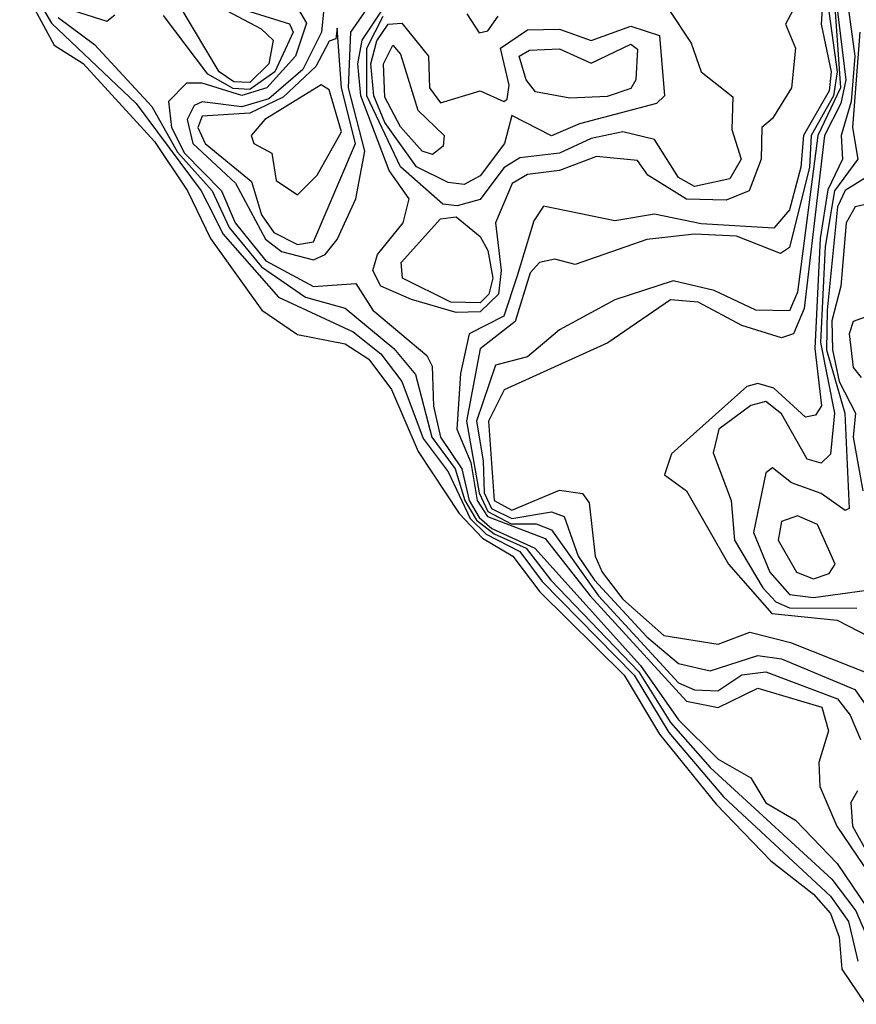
# Model space of a CAD drawing. Extents: x 2889633 to 3052318, y 540750 to 918690.
# Tile 573 of 656: x 2992625 to 2993679, y 821771 to 823011. Entities that reach past the tile are written whole.
import ezdxf

# ---------------------------------------------------------------- set-up
doc = ezdxf.new("R2010")
doc.units = 0

msp = doc.modelspace()

# ---------------------------------------------------------------- linework, layer by layer
at = {"layer": '0CON02XD'}
for points in [[(2993632.9, 823175), (2993654.2, 823135), (2993677.2, 822965), (2993672.4, 822907.6), (2993660, 822865), (2993661.5, 822835), (2993643.4, 822796.6), (2993633.5, 822735), (2993626.7, 822596.7), (2993635.4, 822524.6), (2993627.5, 822512.5), (2993615, 822510), (2993575, 822546.7), (2993555, 822552.5), (2993541.1, 822548.9), (2993446.1, 822463.9), (2993437.5, 822437.5), (2993465, 822417.5), (2993518.1, 822325), (2993572.8, 822262.8), (2993655, 822254.5), (2993733.9, 822213.9)], [(2992915, 822931.7), (2992895, 822932.5), (2992876.2, 822945), (2992827.3, 823027.3), (2992798, 823055), (2992802, 823115), (2992814.3, 823135.7), (2992826.7, 823135), (2992844, 823115), (2992870.4, 823030.4), (2992929.2, 822999.2), (2992944.3, 822985), (2992938.8, 822955), (2992915, 822931.7)], [(2993630.2, 823125), (2993654.8, 822945), (2993650.4, 822915), (2993622, 822865), (2993620.3, 822825), (2993595, 822723.8), (2993583.6, 822716.4), (2993528.2, 822738.2), (2993475, 822740.8), (2993415, 822734), (2993325, 822702.5), (2993299.2, 822709.2), (2993280, 822705), (2993268.3, 822691.7), (2993249.3, 822630.7), (2993205, 822596.2), (2993187.8, 822505), (2993203.8, 822415), (2993215, 822391.2), (2993244.2, 822375.8), (2993275.9, 822375.9), (2993295, 822368.1), (2993354.2, 822285), (2993455, 822175.6), (2993475, 822166.7), (2993504.5, 822165.5), (2993535, 822185.5), (2993565, 822189.5), (2993655.4, 822155.4), (2993671.4, 822135), (2993684.2, 822104.2)], [(2993641.5, 823135), (2993665.8, 822935), (2993659.7, 822905), (2993639.1, 822865), (2993613.2, 822646.8), (2993600, 822615)], [(2992625, 823074.6), (2992665, 823006.4), (2992771.8, 822905), (2992853.8, 822795), (2992869.1, 822765), (2992880.9, 822740.9), (2992951.2, 822661.2), (2993045, 822617.5), (2993080.1, 822590.1), (2993106.5, 822555), (2993133.4, 822483.4), (2993165, 822441.1), (2993192.5, 822382.5), (2993212.7, 822362.7), (2993255, 822341.1), (2993283.1, 822303.1), (2993399.2, 822185), (2993442.8, 822112.8), (2993511.9, 822031.9), (2993646.7, 821906.7), (2993669.2, 821875), (2993681.1, 821825)], [(2992625, 823058.8), (2992668.5, 822978.5), (2992705, 822955.5), (2992795, 822857.5), (2992836.5, 822795), (2992865.6, 822735), (2992930, 822645), (2992975, 822614.4), (2993035, 822602.5), (2993065, 822583.1), (2993093.3, 822545), (2993126.9, 822466.9), (2993178.8, 822388.8), (2993207.9, 822357.9), (2993246.2, 822335), (2993280.3, 822290.3), (2993386.8, 822185), (2993431, 822111), (2993502.5, 822022.5), (2993571.2, 821951.2), (2993625, 821909.4), (2993646.4, 821885), (2993657.5, 821855), (2993660.8, 821815), (2993690.6, 821770.6)], [(2993008.2, 823025), (2993005.3, 822995), (2992981.9, 822948.1), (2992939.1, 822910.9), (2992905, 822901), (2992855, 822907.1), (2992845, 822902.5), (2992836, 822885), (2992843.2, 822855), (2992897.1, 822805), (2992934.5, 822734.5), (2992955, 822718.9), (2992995, 822708.2), (2993010, 822715), (2993025, 822734), (2993048.6, 822785), (2993060, 822845), (2993039.3, 822925), (2993042.4, 822995), (2993071.9, 823038.1)], [(2993637.2, 823045), (2993634.7, 823005), (2993647.4, 822945), (2993645, 822921.1), (2993612.4, 822865), (2993609.1, 822825), (2993595, 822771.2), (2993575, 822748), (2993483.6, 822753.6), (2993425, 822765.7), (2993375, 822757.5), (2993285, 822775.7), (2993272.6, 822757.4), (2993251.8, 822688.2), (2993235, 822637.3), (2993191.4, 822615), (2993180.4, 822565), (2993175.9, 822495), (2993193.2, 822453.2), (2993201.4, 822405), (2993214.3, 822385), (2993287.2, 822357.2), (2993343.8, 822285), (2993465, 822152.3), (2993505, 822144.4), (2993555, 822168.6), (2993635.8, 822145), (2993644.2, 822115), (2993631.9, 822075), (2993633.3, 822045), (2993654.5, 821995), (2993705, 821920.5)], [(2993650.9, 823045), (2993659.3, 822925), (2993630.6, 822865), (2993605, 822667.5), (2993595, 822644.2), (2993552.5, 822645), (2993499.8, 822669.8), (2993448.3, 822681.7), (2993375, 822658), (2993305, 822620), (2993265, 822586.2), (2993224.5, 822575.5), (2993200.7, 822505), (2993209, 822455), (2993210.3, 822415), (2993219.5, 822395), (2993245, 822382.7), (2993295, 822391.1), (2993311.2, 822385), (2993328.8, 822335), (2993349.3, 822305), (2993415, 822233.3), (2993455, 822200), (2993495, 822190.8), (2993555, 822210), (2993585, 822205.6), (2993677.2, 822167.2), (2993705, 822127.5)], [(2992675, 823027.9), (2992735, 823008.8), (2992745, 823016.7)], [(2992975, 823025.5), (2992986.3, 823006.3), (2992972.4, 822965), (2992936.5, 822925), (2992905, 822915.2), (2992855, 822930.7), (2992835, 822930.6), (2992812.4, 822907.6), (2992816.2, 822875), (2992832.8, 822842.8), (2992879.2, 822795), (2992896.4, 822755), (2992935, 822707.2), (2992995, 822674.6), (2993048.6, 822678.6), (2993070, 822645), (2993137.9, 822587.9), (2993144.5, 822574.5), (2993146.2, 822523.8), (2993155.3, 822485), (2993182, 822445), (2993191.2, 822405), (2993203.8, 822383.8), (2993220, 822370), (2993274.2, 822345), (2993407.2, 822197.2), (2993455, 822128.8), (2993505, 822079.4), (2993546, 822056), (2993565, 822024.3), (2993602.4, 822002.4), (2993655, 821947.8), (2993731.2, 821835)], [(2993175, 822642.1), (2993118.5, 822658.5), (2993080, 822675), (2993070, 822695), (2993076, 822715), (2993108, 822755), (2993115.8, 822785), (2993090.7, 822820.7), (2993054.8, 822915), (2993051, 822955), (2993056.5, 822985), (2993085, 823027.6)], [(2993605.7, 823035), (2993590, 823005), (2993602.5, 822975), (2993597.5, 822925), (2993573.6, 822886.4), (2993560, 822875), (2993559.4, 822835), (2993544.2, 822795), (2993515, 822783.5), (2993465, 822784.6), (2993416.2, 822815), (2993403.6, 822833.6), (2993351.7, 822838.3), (2993305, 822820.6), (2993265, 822815.6), (2993245.5, 822804.5), (2993224.3, 822755), (2993231.7, 822695), (2993228.3, 822665), (2993205, 822642.9), (2993175, 822642.1)], [(2992673.3, 823013.3), (2992719.4, 822979.4), (2992791.4, 822901.4), (2992823.8, 822843.8), (2992867.6, 822795), (2992889, 822749), (2992929.5, 822699.5), (2992985, 822661.2), (2993035, 822647.5), (2993096.5, 822596.5), (2993123.7, 822563.7), (2993144.2, 822485), (2993173.7, 822445), (2993185.9, 822405), (2993200.6, 822380.6), (2993223, 822363), (2993263.1, 822345), (2993294.1, 822305), (2993405, 822189.5), (2993445, 822125.4), (2993495, 822068.8), (2993648.3, 821928.3), (2993678.5, 821888.5), (2993705.7, 821825)], [(2992915, 822922.7), (2992894.1, 822924.1), (2992862, 822942), (2992806.2, 823016.2)], [(2992915, 823021.1), (2992965, 823005.6), (2992969.4, 822995), (2992946.5, 822945), (2992915, 822922.7)], [(2993176.1, 822776.1), (2993158.3, 822778.3), (2993105, 822825.6), (2993062.2, 822915), (2993062.2, 822975), (2993082.9, 823015)], [(2993442, 823025), (2993471.2, 822981.2), (2993483.8, 822945), (2993523.6, 822913.6), (2993522.3, 822872.3), (2993533.8, 822835), (2993519.7, 822810.3), (2993475, 822800.6), (2993455, 822812), (2993425, 822860), (2993385, 822869.4), (2993345, 822861.1), (2993305, 822842.5), (2993255, 822836.9), (2993235, 822824.3), (2993205, 822784.2), (2993176.1, 822776.1)], [(2993188.2, 823018.2), (2993204, 822994), (2993215, 822996.7), (2993228, 823015)], [(2993185, 822803.3), (2993165, 822805.7), (2993125, 822825.5), (2993085, 822881.1), (2993071.2, 822915), (2993067.6, 822955), (2993075, 822984.2), (2993089.4, 823005), (2993106.5, 823006.5), (2993140, 822965), (2993141.4, 822925), (2993155, 822906), (2993205, 822921.2), (2993235, 822907.5), (2993239.3, 822910.7), (2993241.7, 822928.3), (2993230.6, 822975), (2993265, 822998), (2993305, 822998.6), (2993345, 822984.4), (2993395, 823002.7), (2993430.9, 822990.9), (2993437.5, 822915), (2993427.5, 822905), (2993330.5, 822879.5), (2993295, 822864.3), (2993245, 822890), (2993236, 822855), (2993205, 822814.2), (2993185, 822803.3)], [(2992975, 822727.5), (2992995, 822730.8), (2993048, 822855), (2993030.5, 822925), (2993025, 823000), (2993023.3, 822986.7), (2993015, 822983.8), (2992998.2, 822951.8), (2992956.9, 822913.1), (2992915, 822892.8), (2992855, 822889.4), (2992849.5, 822875), (2992858.6, 822855), (2992917, 822807), (2992929.5, 822765), (2992945, 822742.5), (2992975, 822727.5)], [(2993683.6, 822995), (2993674.1, 822875), (2993681.1, 822835), (2993651.6, 822795), (2993640, 822725), (2993634.1, 822604.1), (2993651.8, 822515), (2993646.4, 822463.6), (2993635, 822452), (2993617.3, 822457.3), (2993585, 822514.2), (2993565, 822530), (2993546.2, 822525), (2993506, 822495), (2993498.8, 822465), (2993521.2, 822405), (2993525.6, 822355), (2993561.5, 822295), (2993577.7, 822277.7), (2993595, 822270), (2993679.6, 822269.6)], [(2993145, 822840.8), (2993132, 822845), (2993105, 822876), (2993085, 822913.3), (2993083.3, 822955), (2993095, 822978.8), (2993105, 822967.5), (2993126.6, 822896.6), (2993160, 822865), (2993158.6, 822851.4), (2993145, 822840.8)], [(2993318.3, 822911.7), (2993275, 822920), (2993263.1, 822935), (2993254.2, 822965), (2993267.5, 822972.5), (2993305, 822974.2), (2993345, 822956), (2993395, 822980), (2993403.6, 822973.6), (2993401.2, 822935), (2993395, 822924), (2993365, 822914.2), (2993318.3, 822911.7)], [(2992975, 822790), (2993000, 822815), (2993030.3, 822869.7), (2993015, 822922.5), (2993005, 822928.8), (2992933.8, 822885), (2992916.7, 822865), (2992920, 822855), (2992942.5, 822842.5), (2992948.3, 822808.3), (2992975, 822790)], [(2993696, 822815), (2993665, 822795.5), (2993655.4, 822775), (2993642.2, 822645), (2993641.7, 822595), (2993664.7, 822515), (2993670, 822395), (2993665, 822392.5), (2993635, 822414), (2993597.3, 822427.3), (2993573.6, 822446.4), (2993565, 822440), (2993549.4, 822365), (2993570, 822315), (2993595, 822286.9), (2993625, 822283.2), (2993692.2, 822292.2)], [(2993716, 822784), (2993677.5, 822775), (2993666.2, 822755), (2993659.4, 822675), (2993648.4, 822631.6), (2993649, 822595), (2993657.4, 822555), (2993677.9, 822515), (2993675.3, 822485), (2993687.3, 822417.3)], [(2993205, 822654.1), (2993168, 822655), (2993107.5, 822685), (2993105.8, 822705), (2993155, 822760), (2993175, 822762.5), (2993205, 822737.5), (2993215, 822720), (2993221.3, 822685), (2993216, 822665), (2993205, 822654.1)], [(2993600, 822615), (2993585, 822610), (2993535, 822625.6), (2993480, 822655), (2993445, 822657.8), (2993366.1, 822603.9), (2993235.5, 822544.5), (2993215.6, 822505), (2993222.9, 822405), (2993245, 822392.9), (2993305, 822418), (2993334.1, 822414.1), (2993342.3, 822402.3), (2993350, 822335), (2993358.9, 822315), (2993385, 822281.1), (2993436.7, 822235), (2993505, 822224.2), (2993545, 822239.2), (2993596.3, 822226.3), (2993700, 822185)], [(2993759.1, 822660.9), (2993675, 822630.8), (2993670, 822615), (2993675, 822572.5), (2993685, 822560)], [(2993625, 822306.7), (2993645, 822313.3), (2993652.5, 822325), (2993630, 822375), (2993605, 822386), (2993585, 822378.8), (2993580.8, 822355), (2993603.8, 822315), (2993625, 822306.7)], [(2993680.5, 822039.5), (2993672, 822025), (2993674.4, 821995), (2993695, 821958)]]:
    msp.add_lwpolyline(points, dxfattribs=at)

doc.saveas('drawing.dxf')
